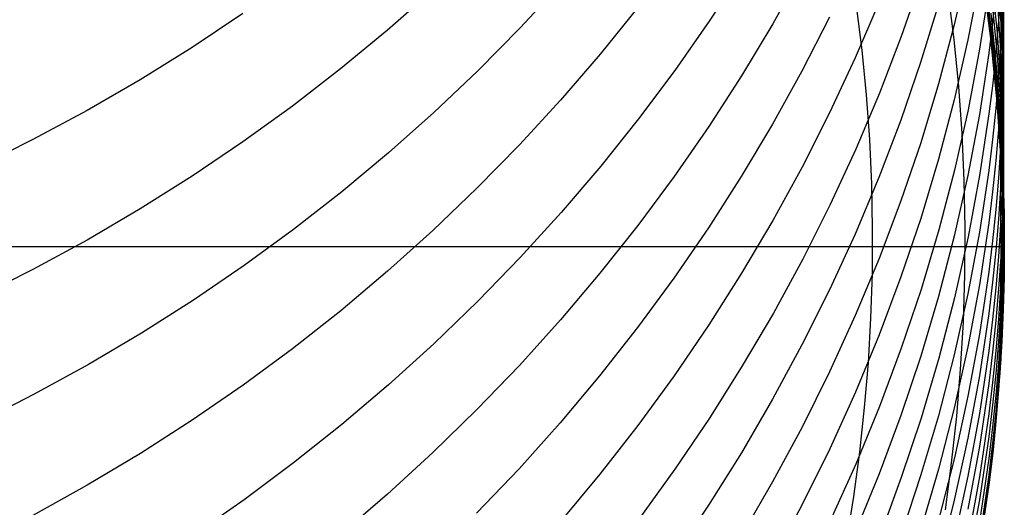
# Model space of a CAD drawing. Extents: x -383 to 1849, y -1185 to -529.
# Tile 704 of 870: x 1839.48 to 1847, y -1107.01 to -1103.28. Entities that reach past the tile are written whole.
import ezdxf

# ---------------------------------------------------------------- set-up
doc = ezdxf.new("R2010")
doc.units = 0
doc.layers.add('PREDEFINITO', color=7, linetype='CONTINUOUS')

msp = doc.modelspace()

# ---------------------------------------------------------------- linework, layer by layer
at = {"layer": 'PREDEFINITO'}
for p, q in [((1846.9778, -1102.8122, 592.237), (1846.9929, -1103.2929, 592.3176)), ((1844.9984, -1102.9104, 616.8365), (1844.7477, -1103.2948, 617.0131)), ((1845.4561, -1102.9145, 614.7744), (1845.232, -1103.3163, 614.9488)), ((1846.722, -1102.8672, 604.9451), (1846.6178, -1103.3225, 605.0886)), ((1846.8316, -1102.871, 580.116), (1846.8966, -1103.3556, 580.1282)), ((1846.8975, -1102.9006, 585.3183), (1846.9459, -1103.3851, 585.3574)), ((1846.9467, -1102.9157, 588.7854), (1846.9786, -1103.399, 588.8444)), ((1843.6177, -1103.0092, 621.136), (1843.3049, -1103.3463, 621.309)), ((1846.3641, -1102.9733, 608.8175), (1846.2132, -1103.4111, 608.9758)), ((1846.8101, -1102.9765, 603.0993), (1846.7223, -1103.4373, 603.2343)), ((1846.898, -1103.4282, 575.0492), (1846.8331, -1102.945, 575.0845)), ((1846.8331, -1102.947, 578.2085), (1846.898, -1103.4315, 578.2075)), ((1842.6375, -1103.0593, 623.3593), (1842.2906, -1103.3649, 623.5249)), ((1846.6176, -1103.4363, -0.0191), (1846.573, -1103.0795, -0.0191)), ((1846.8821, -1103.043, 601.2608), (1846.8113, -1103.5086, 601.3869)), ((1846.9223, -1103.55, 575.188), (1846.8626, -1103.066, 575.188)), ((1846.9223, -1103.55, 0.688), (1846.8626, -1103.066, 0.688)), ((1846.8626, -1103.066, 287.438), (1846.9223, -1103.55, 287.438)), ((1846.8981, -1103.0712, 583.5932), (1846.9465, -1103.5562, 583.6237)), ((1846.9353, -1103.0703, 599.4304), (1846.9104, -1103.3055, 599.4891)), ((1846.9727, -1103.058, 597.6103), (1846.9565, -1103.2949, 597.6645)), ((1846.9727, -1103.058, 597.6103), (1846.9721, -1103.8823, 594.1852)), ((1846.0438, -1103.1492, 610.8464), (1845.8624, -1103.5749, 611.0106)), ((1846.9471, -1103.1587, 587.1028), (1846.9789, -1103.6432, 587.1518)), ((1846.9784, -1103.1205, 590.5393), (1846.9935, -1103.6029, 590.6093)), ((1841.1877, -1103.2374, 625.7113), (1840.8003, -1103.4962, 625.8599)), ((1844.2028, -1103.1898, 619.0751), (1843.9135, -1103.5482, 619.2494)), ((1845.915, -1103.5172, -0.312), (1845.8725, -1103.1784, -0.312)), ((1846.4973, -1103.1652, 606.9498), (1846.3612, -1103.6106, 607.1006)), ((1846.8966, -1103.2344, 581.871), (1846.9452, -1103.72, 581.8931)), ((1846.9946, -1103.1645, 594.0491), (1846.9914, -1103.4039, 594.0944)), ((1844.7477, -1103.2948, 617.0131), (1844.484, -1103.6718, 617.1866)), ((1845.6648, -1103.2658, 612.8929), (1845.4545, -1103.6772, 613.0616)), ((1846.9104, -1103.3055, 599.4891), (1846.8812, -1103.5404, 599.5477)), ((1846.9565, -1103.2949, 597.6645), (1846.936, -1103.5315, 597.7187)), ((1846.9841, -1103.2469, 595.8494), (1846.9722, -1103.4851, 595.8992)), ((1846.9929, -1103.2929, 592.3176), (1846.9941, -1103.5333, 592.3581)), ((1842.2906, -1103.3649, 623.5249), (1841.9332, -1103.6601, 623.6853)), ((1843.3049, -1103.3463, 621.309), (1842.9806, -1103.6742, 621.4775)), ((1845.232, -1103.3163, 614.9488), (1844.9942, -1103.7117, 615.1207)), ((1846.6178, -1103.3225, 605.0886), (1846.4976, -1103.7746, 605.2315)), ((1846.8966, -1103.3556, 580.1282), (1846.9452, -1103.8415, 580.1406)), ((1846.9459, -1103.3851, 585.3574), (1846.9778, -1103.8705, 585.3969)), ((1846.2132, -1103.4111, 608.9758), (1846.0471, -1103.8444, 609.1328)), ((1846.6527, -1103.7942, -0.0191), (1846.6176, -1103.4363, -0.0191)), ((1846.7223, -1103.4373, 603.2343), (1846.6182, -1103.8953, 603.3688)), ((1846.9465, -1103.9128, 575.0141), (1846.898, -1103.4282, 575.0492)), ((1846.898, -1103.4315, 578.2075), (1846.9465, -1103.9175, 578.2068)), ((1846.9786, -1103.399, 588.8444), (1846.9936, -1103.8828, 588.9037)), ((1846.9914, -1103.4039, 594.0944), (1846.9839, -1103.6432, 594.1398)), ((1840.8003, -1103.4962, 625.8599), (1840.4034, -1103.743, 626.0023)), ((1845.9484, -1103.8571, -0.312), (1845.915, -1103.5172, -0.312)), ((1846.8113, -1103.5086, 601.3869), (1846.7239, -1103.9719, 601.5127)), ((1846.936, -1103.5315, 597.7187), (1846.9112, -1103.7678, 597.7728)), ((1846.9722, -1103.4851, 595.8992), (1846.9559, -1103.723, 595.9491)), ((1846.9941, -1103.5333, 592.3581), (1846.991, -1103.7735, 592.3985)), ((1843.9135, -1103.5482, 619.2494), (1843.6122, -1103.8981, 619.4199)), ((1845.8624, -1103.5749, 611.0106), (1845.6664, -1103.9953, 611.173)), ((1846.3612, -1103.6106, 607.1006), (1846.2098, -1104.0519, 607.2504)), ((1846.8812, -1103.5404, 599.5477), (1846.8102, -1104.0085, 599.6648)), ((1846.9653, -1104.0354, 575.188), (1846.9223, -1103.55, 575.188)), ((1846.9653, -1104.0354, 0.688), (1846.9223, -1103.55, 0.688)), ((1846.9223, -1103.55, 287.438), (1846.9653, -1104.0354, 287.438)), ((1846.9465, -1103.5562, 583.6237), (1846.9783, -1104.0421, 583.6547)), ((1846.9935, -1103.6029, 590.6093), (1846.9946, -1103.844, 590.6445)), ((1841.9332, -1103.6601, 623.6853), (1841.5654, -1103.9445, 623.8403)), ((1842.9806, -1103.6742, 621.4775), (1842.6451, -1103.9925, 621.6415)), ((1844.484, -1103.6718, 617.1866), (1844.2076, -1104.0412, 617.3569)), ((1845.4545, -1103.6772, 613.0616), (1845.2302, -1104.0825, 613.2281)), ((1846.9839, -1103.6432, 594.1398), (1846.9721, -1103.8823, 594.1852)), ((1846.9789, -1103.6432, 587.1518), (1846.9938, -1104.1281, 587.201)), ((1840.4034, -1103.743, 626.0023), (1839.9974, -1103.9777, 626.1381)), ((1844.9942, -1103.7117, 615.1207), (1844.7431, -1104.1001, 615.2899)), ((1846.9559, -1103.723, 595.9491), (1846.9352, -1103.9607, 595.9989)), ((1846.9452, -1103.72, 581.8931), (1846.9773, -1104.2065, 581.9155)), ((1846.4976, -1103.7746, 605.2315), (1846.3616, -1104.223, 605.3735)), ((1846.6783, -1104.1531, -0.0191), (1846.6527, -1103.7942, -0.0191)), ((1846.9112, -1103.7678, 597.7728), (1846.8821, -1104.0036, 597.827)), ((1846.991, -1103.7735, 592.3985), (1846.9835, -1104.0136, 592.4391)), ((1843.6122, -1103.8981, 619.4199), (1843.299, -1104.2391, 619.5864)), ((1846.0471, -1103.8444, 609.1328), (1845.8661, -1104.2727, 609.2883)), ((1845.9728, -1104.1977, -0.312), (1845.9484, -1103.8571, -0.312)), ((1846.6182, -1103.8953, 603.3688), (1846.498, -1104.3501, 603.5026)), ((1846.9452, -1103.8415, 580.1406), (1846.9773, -1104.3283, 580.1534)), ((1846.9785, -1104.3984, 574.9791), (1846.9465, -1103.9128, 575.0141)), ((1846.9721, -1103.8823, 594.1852), (1846.9558, -1104.1212, 594.2306)), ((1846.9721, -1103.8823, 594.1852), (1846.9717, -1104.2535, 592.4796)), ((1846.9778, -1103.8705, 585.3969), (1846.9929, -1104.3563, 585.4367)), ((1846.9946, -1103.844, 590.6445), (1846.9914, -1104.0852, 590.6797)), ((1846.9936, -1103.8828, 588.9037), (1846.9947, -1104.1247, 588.9335)), ((1839.9974, -1103.9777, 626.1381), (1839.5827, -1104.1996, 626.2672)), ((1841.5654, -1103.9445, 623.8403), (1841.1876, -1104.2178, 623.9896)), ((1846.7239, -1103.9719, 601.5127), (1846.6201, -1104.4323, 601.638)), ((1846.9352, -1103.9607, 595.9989), (1846.9102, -1104.1979, 596.0487)), ((1846.9465, -1103.9175, 578.2068), (1846.9785, -1104.4044, 578.2063)), ((1842.6451, -1103.9925, 621.6415), (1842.2986, -1104.3008, 621.8008)), ((1844.2076, -1104.0412, 617.3569), (1843.9187, -1104.4024, 617.5238)), ((1845.6664, -1103.9953, 611.173), (1845.4562, -1104.4099, 611.3336)), ((1846.2098, -1104.0519, 607.2504), (1846.0431, -1104.4887, 607.3989)), ((1846.8102, -1104.0085, 599.6648), (1846.7224, -1104.4742, 599.7816)), ((1846.8821, -1104.0036, 597.827), (1846.8113, -1104.4737, 597.9352)), ((1846.9804, -1104.2785, 575.188), (1846.9653, -1104.0354, 575.188)), ((1846.9804, -1104.2785, 0.688), (1846.9653, -1104.0354, 0.688)), ((1846.9653, -1104.0354, 287.438), (1846.9804, -1104.2785, 287.438)), ((1846.9835, -1104.0136, 592.4391), (1846.9717, -1104.2535, 592.4796)), ((1846.9783, -1104.0421, 583.6547), (1846.9933, -1104.5285, 583.6859)), ((1844.7431, -1104.1001, 615.2899), (1844.4789, -1104.4811, 615.4563)), ((1845.2302, -1104.0825, 613.2281), (1844.9923, -1104.4812, 613.3922)), ((1846.9558, -1104.1212, 594.2306), (1846.9352, -1104.3597, 594.276)), ((1846.9914, -1104.0852, 590.6797), (1846.9839, -1104.3261, 590.7149)), ((1846.9947, -1104.1247, 588.9335), (1846.9915, -1104.3665, 588.9633)), ((1846.9938, -1104.1281, 587.201), (1846.9949, -1104.3706, 587.2257)), ((1839.5827, -1104.1996, 626.2672), (1839.3721, -1104.3057, 626.3291)), ((1845.9883, -1104.5389, -0.312), (1845.9728, -1104.1977, -0.312)), ((1846.6944, -1104.5127, -0.0191), (1846.6783, -1104.1531, -0.0191)), ((1846.9102, -1104.1979, 596.0487), (1846.8809, -1104.4348, 596.0985)), ((1846.9773, -1104.2065, 581.9155), (1846.9925, -1104.6934, 581.9382)), ((1841.1876, -1104.2178, 623.9896), (1840.8002, -1104.4794, 624.1331)), ((1843.299, -1104.2391, 619.5864), (1842.9743, -1104.5708, 619.7488)), ((1845.8661, -1104.2727, 609.2883), (1845.6706, -1104.6957, 609.4422)), ((1846.3616, -1104.223, 605.3735), (1846.2101, -1104.6673, 605.5145)), ((1846.9717, -1104.2535, 592.4796), (1846.9556, -1104.4931, 592.5203)), ((1846.9717, -1104.2535, 592.4796), (1846.9721, -1104.5669, 590.7502)), ((1846.9913, -1104.5218, 575.188), (1846.9804, -1104.2785, 575.188)), ((1846.9913, -1104.5218, 0.688), (1846.9804, -1104.2785, 0.688)), ((1846.9804, -1104.2785, 287.438), (1846.9913, -1104.5218, 287.438)), ((1842.2986, -1104.3008, 621.8008), (1841.9415, -1104.5986, 621.955)), ((1846.498, -1104.3501, 603.5026), (1846.3621, -1104.8013, 603.6356)), ((1846.9352, -1104.3597, 594.276), (1846.9102, -1104.5978, 594.3214)), ((1846.9839, -1104.3261, 590.7149), (1846.9721, -1104.5669, 590.7502)), ((1846.9773, -1104.3283, 580.1534), (1846.9926, -1104.8156, 580.1665)), ((1846.9929, -1104.3563, 585.4367), (1846.9941, -1104.5992, 585.4567)), ((1843.9187, -1104.4024, 617.5238), (1843.6177, -1104.755, 617.6871)), ((1845.4562, -1104.4099, 611.3336), (1845.2321, -1104.8184, 611.492)), ((1846.6201, -1104.4323, 601.638), (1846.5003, -1104.8895, 601.7627)), ((1846.8809, -1104.4348, 596.0985), (1846.8097, -1104.9069, 596.198)), ((1846.9937, -1104.8845, 574.9445), (1846.9785, -1104.3984, 574.9791)), ((1846.9785, -1104.4044, 578.2063), (1846.9937, -1104.8918, 578.2061)), ((1846.9915, -1104.3665, 588.9633), (1846.984, -1104.6083, 588.9932)), ((1846.9949, -1104.3706, 587.2257), (1846.9917, -1104.6131, 587.2505)), ((1840.8002, -1104.4794, 624.1331), (1840.4033, -1104.7291, 624.2706)), ((1844.4789, -1104.4811, 615.4563), (1844.2021, -1104.8544, 615.6195)), ((1844.9923, -1104.4812, 613.3922), (1844.7411, -1104.8729, 613.5538)), ((1846.0431, -1104.4887, 607.3989), (1845.8617, -1104.9205, 607.5461)), ((1846.7224, -1104.4742, 599.7816), (1846.6183, -1104.9372, 599.898)), ((1846.7012, -1104.8727, -0.0191), (1846.6944, -1104.5127, -0.0191)), ((1846.8113, -1104.4737, 597.9352), (1846.7238, -1104.9415, 598.0431)), ((1846.9556, -1104.4931, 592.5203), (1846.935, -1104.7324, 592.5609)), ((1842.9743, -1104.5708, 619.7488), (1842.6384, -1104.8927, 619.9068)), ((1845.9949, -1104.8804, -0.312), (1845.9883, -1104.5389, -0.312)), ((1846.9721, -1104.5669, 590.7502), (1846.9558, -1104.8075, 590.7855)), ((1846.9721, -1104.5669, 590.7502), (1846.9723, -1105.0974, 587.3003)), ((1846.9978, -1104.7652, 575.188), (1846.9913, -1104.5218, 575.188)), ((1846.9978, -1104.7652, 0.688), (1846.9913, -1104.5218, 0.688)), ((1846.9913, -1104.5218, 287.438), (1846.9978, -1104.7652, 287.438)), ((1846.9933, -1104.5285, 583.6859), (1846.9945, -1104.7717, 583.7016)), ((1841.9415, -1104.5986, 621.955), (1841.5742, -1104.8856, 622.1041)), ((1846.9102, -1104.5978, 594.3214), (1846.881, -1104.8356, 594.3669)), ((1846.984, -1104.6083, 588.9932), (1846.9721, -1104.8498, 589.0231)), ((1846.9917, -1104.6131, 587.2505), (1846.9842, -1104.8553, 587.2754)), ((1846.9941, -1104.5992, 585.4567), (1846.991, -1104.842, 585.4768)), ((1840.4033, -1104.7291, 624.2706), (1839.9974, -1104.9664, 624.4017)), ((1845.6706, -1104.6957, 609.4422), (1845.4609, -1105.1128, 609.5942)), ((1846.2101, -1104.6673, 605.5145), (1846.0435, -1105.1071, 605.6543)), ((1846.935, -1104.7324, 592.5609), (1846.9102, -1104.9713, 592.6015)), ((1846.9925, -1104.6934, 581.9382), (1846.9938, -1104.9368, 581.9496)), ((1843.6177, -1104.755, 617.6871), (1843.3049, -1105.0987, 617.8466)), ((1846.3621, -1104.8013, 603.6356), (1846.2107, -1105.2483, 603.7677)), ((1846.9558, -1104.8075, 590.7855), (1846.9352, -1105.0477, 590.8209)), ((1846.9945, -1104.7717, 583.7016), (1846.9913, -1105.0148, 583.7174)), ((1846.9926, -1104.8156, 580.1665), (1846.9938, -1105.0592, 580.1731)), ((1847, -1105.0087, 575.188), (1846.9978, -1104.7652, 575.188)), ((1847, -1105.0087, 0.688), (1846.9978, -1104.7652, 0.688)), ((1846.9978, -1104.7652, 287.438), (1847, -1105.0087, 287.438)), ((1841.5742, -1104.8856, 622.1041), (1841.1968, -1105.1613, 622.2478)), ((1844.2021, -1104.8544, 615.6195), (1843.9128, -1105.2194, 615.7795)), ((1844.7411, -1104.8729, 613.5538), (1844.4769, -1105.2572, 613.7126)), ((1845.2321, -1104.8184, 611.492), (1844.9943, -1105.2202, 611.6482)), ((1845.9926, -1105.222, -0.312), (1845.9949, -1104.8804, -0.312)), ((1846.5003, -1104.8895, 601.7627), (1846.3648, -1105.343, 601.8866)), ((1846.6988, -1105.2329, -0.0191), (1846.7012, -1104.8727, -0.0191)), ((1846.881, -1104.8356, 594.3669), (1846.8099, -1105.3095, 594.4577)), ((1846.9721, -1104.8498, 589.0231), (1846.9559, -1105.091, 589.0531)), ((1846.9842, -1104.8553, 587.2754), (1846.9723, -1105.0974, 587.3003)), ((1846.991, -1104.842, 585.4768), (1846.9835, -1105.0847, 585.4969)), ((1846.995, -1105.1276, 574.9273), (1846.9937, -1104.8845, 574.9445)), ((1842.6384, -1104.8927, 619.9068), (1842.2916, -1105.2045, 620.0601)), ((1845.8617, -1104.9205, 607.5461), (1845.6656, -1105.347, 607.6917)), ((1846.6183, -1104.9372, 599.898), (1846.4982, -1105.3969, 600.0139)), ((1846.7238, -1104.9415, 598.0431), (1846.62, -1105.4064, 598.1507)), ((1846.8097, -1104.9069, 596.198), (1846.7218, -1105.3767, 596.2973)), ((1846.9938, -1104.9368, 581.9496), (1846.9908, -1105.1802, 581.9611)), ((1846.9937, -1104.8918, 578.2061), (1846.9949, -1105.1355, 578.2061)), ((1816.9994, -1105.0159, 575.188), (1847, -1105.0159, 575.188)), ((1818.0044, -1105.0159, -0.312), (1845.995, -1105.0159, -0.312)), ((1839.9974, -1104.9664, 624.4017), (1839.5827, -1105.1908, 624.5264)), ((1846.9102, -1104.9713, 592.6015), (1846.8811, -1105.2098, 592.6421)), ((1846.9913, -1105.0148, 583.7174), (1846.9837, -1105.2578, 583.7333)), ((1846.9978, -1105.2521, 575.188), (1847, -1105.0087, 575.188)), ((1846.9978, -1105.2521, 0.688), (1847, -1105.0087, 0.688)), ((1847, -1105.0087, 287.438), (1846.9978, -1105.2521, 287.438)), ((1847, -1105.0087, 575.188), (1847, -1105.0087, 0.688)), ((1843.3049, -1105.0987, 617.8466), (1842.9806, -1105.433, 618.0022)), ((1845.4609, -1105.1128, 609.5942), (1845.2372, -1105.5237, 609.7443)), ((1846.0435, -1105.1071, 605.6543), (1845.862, -1105.5419, 605.7928)), ((1846.9352, -1105.0477, 590.8209), (1846.9103, -1105.2875, 590.8562)), ((1846.9559, -1105.091, 589.0531), (1846.9352, -1105.332, 589.0831)), ((1846.9723, -1105.0974, 587.3003), (1846.956, -1105.3393, 587.3252)), ((1846.9835, -1105.0847, 585.4969), (1846.9717, -1105.3272, 585.5171)), ((1846.9723, -1105.0974, 587.3003), (1846.9717, -1105.3272, 585.5171)), ((1846.9938, -1105.0592, 580.1731), (1846.9908, -1105.3028, 580.1799)), ((1839.5827, -1105.1908, 624.5264), (1839.3721, -1105.2981, 624.5862)), ((1841.1968, -1105.1613, 622.2478), (1840.8097, -1105.4253, 622.3859)), ((1846.9908, -1105.1802, 581.9611), (1846.9834, -1105.4234, 581.9727)), ((1846.9919, -1105.3706, 574.9101), (1846.995, -1105.1276, 574.9273)), ((1846.9949, -1105.1355, 578.2061), (1846.9919, -1105.3792, 578.2062)), ((1842.2916, -1105.2045, 620.0601), (1841.9341, -1105.5058, 620.2088)), ((1843.9128, -1105.2194, 615.7795), (1843.6114, -1105.5758, 615.9361)), ((1844.4769, -1105.2572, 613.7126), (1844.1999, -1105.6337, 613.8685)), ((1844.9943, -1105.2202, 611.6482), (1844.7432, -1105.6149, 611.8019)), ((1845.9817, -1105.5636, -0.312), (1845.9926, -1105.222, -0.312)), ((1846.2107, -1105.2483, 603.7677), (1846.0441, -1105.6907, 603.8988)), ((1846.6872, -1105.593, -0.0191), (1846.6988, -1105.2329, -0.0191)), ((1846.8811, -1105.2098, 592.6421), (1846.8102, -1105.6851, 592.7233)), ((1846.9837, -1105.2578, 583.7333), (1846.9718, -1105.5006, 583.7492)), ((1846.9913, -1105.4956, 575.188), (1846.9978, -1105.2521, 575.188)), ((1846.9913, -1105.4956, 0.688), (1846.9978, -1105.2521, 0.688)), ((1846.9978, -1105.2521, 287.438), (1846.9913, -1105.4956, 287.438)), ((1846.8099, -1105.3095, 594.4577), (1846.7221, -1105.7811, 594.5483)), ((1846.9103, -1105.2875, 590.8562), (1846.8811, -1105.5269, 590.8916)), ((1846.9352, -1105.332, 589.0831), (1846.9103, -1105.5726, 589.1132)), ((1846.956, -1105.3393, 587.3252), (1846.9354, -1105.5808, 587.3502)), ((1846.9717, -1105.3272, 585.5171), (1846.9556, -1105.5693, 585.5373)), ((1846.9717, -1105.3272, 585.5171), (1846.9717, -1105.6664, 581.9844)), ((1846.9908, -1105.3028, 580.1799), (1846.9834, -1105.5462, 580.1866)), ((1845.6656, -1105.347, 607.6917), (1845.4554, -1105.7676, 607.8356)), ((1846.3648, -1105.343, 601.8866), (1846.2138, -1105.7923, 602.0098)), ((1846.4982, -1105.3969, 600.0139), (1846.3623, -1105.8529, 600.1291)), ((1846.62, -1105.4064, 598.1507), (1846.5002, -1105.8681, 598.2578)), ((1846.7218, -1105.3767, 596.2973), (1846.6175, -1105.8437, 596.3963)), ((1846.9845, -1105.6135, 574.8931), (1846.9919, -1105.3706, 574.9101)), ((1846.9919, -1105.3792, 578.2062), (1846.9845, -1105.6227, 578.2063)), ((1840.8097, -1105.4253, 622.3859), (1840.4132, -1105.6773, 622.5182)), ((1842.9806, -1105.433, 618.0022), (1842.645, -1105.7575, 618.1535)), ((1846.9834, -1105.4234, 581.9727), (1846.9717, -1105.6664, 581.9844)), ((1841.9341, -1105.5058, 620.2088), (1841.5664, -1105.796, 620.3524)), ((1845.2372, -1105.5237, 609.7443), (1844.9999, -1105.9279, 609.8922)), ((1845.862, -1105.5419, 605.7928), (1845.666, -1105.9713, 605.93)), ((1845.962, -1105.9048, -0.312), (1845.9817, -1105.5636, -0.312)), ((1846.8811, -1105.5269, 590.8916), (1846.81, -1106.0043, 590.9624)), ((1846.9718, -1105.5006, 583.7492), (1846.9556, -1105.7432, 583.7652)), ((1846.9834, -1105.5462, 580.1866), (1846.9717, -1105.7894, 580.1935)), ((1846.9804, -1105.7389, 575.188), (1846.9913, -1105.4956, 575.188)), ((1846.9804, -1105.7389, 0.688), (1846.9913, -1105.4956, 0.688)), ((1846.9913, -1105.4956, 287.438), (1846.9804, -1105.7389, 287.438)), ((1843.6114, -1105.5758, 615.9361), (1843.2982, -1105.9232, 616.089)), ((1844.1999, -1105.6337, 613.8685), (1843.9106, -1106.0019, 614.0213)), ((1844.7432, -1105.6149, 611.8019), (1844.4791, -1106.0023, 611.9531)), ((1846.6664, -1105.9527, -0.0191), (1846.6872, -1105.593, -0.0191)), ((1846.9103, -1105.5726, 589.1132), (1846.8811, -1105.8128, 589.1432)), ((1846.9354, -1105.5808, 587.3502), (1846.9104, -1105.822, 587.3753)), ((1846.9556, -1105.5693, 585.5373), (1846.935, -1105.8112, 585.5576)), ((1846.9845, -1105.6227, 578.2063), (1846.9727, -1105.866, 578.2066)), ((1846.9728, -1105.8562, 574.8761), (1846.9845, -1105.6135, 574.8931)), ((1840.4132, -1105.6773, 622.5182), (1840.0076, -1105.9169, 622.6445)), ((1846.0441, -1105.6907, 603.8988), (1845.8627, -1106.1281, 604.0286)), ((1846.8102, -1105.6851, 592.7233), (1846.7227, -1106.1581, 592.8044)), ((1846.9717, -1105.6664, 581.9844), (1846.9556, -1105.9092, 581.9961)), ((1846.9717, -1105.6664, 581.9844), (1846.9717, -1105.7894, 580.1935)), ((1842.645, -1105.7575, 618.1535), (1842.2986, -1106.0718, 618.3005)), ((1845.4554, -1105.7676, 607.8356), (1845.2312, -1106.182, 607.9776)), ((1846.2138, -1105.7923, 602.0098), (1846.0476, -1106.2371, 602.1319)), ((1846.7221, -1105.7811, 594.5483), (1846.618, -1106.2498, 594.6386)), ((1846.9556, -1105.7432, 583.7652), (1846.9349, -1105.9854, 583.7812)), ((1846.9717, -1105.7894, 580.1935), (1846.9556, -1106.0323, 580.2004)), ((1846.9653, -1105.9821, 575.188), (1846.9804, -1105.7389, 575.188)), ((1846.9653, -1105.9821, 0.688), (1846.9804, -1105.7389, 0.688)), ((1846.9804, -1105.7389, 287.438), (1846.9653, -1105.9821, 287.438)), ((1846.9717, -1105.7894, 580.1935), (1846.9727, -1105.866, 578.2066)), ((1841.5664, -1105.796, 620.3524), (1841.1887, -1106.0749, 620.4908)), ((1846.3623, -1105.8529, 600.1291), (1846.2109, -1106.3047, 600.2436)), ((1846.5002, -1105.8681, 598.2578), (1846.3646, -1106.326, 598.3643)), ((1846.6175, -1105.8437, 596.3963), (1846.4972, -1106.3074, 596.4949)), ((1846.8811, -1105.8128, 589.1432), (1846.8099, -1106.2916, 589.2034)), ((1846.9104, -1105.822, 587.3753), (1846.8812, -1106.0627, 587.4003)), ((1846.935, -1105.8112, 585.5576), (1846.9102, -1106.0527, 585.5779)), ((1846.9727, -1105.866, 578.2066), (1846.9566, -1106.1091, 578.2069)), ((1846.9567, -1106.0987, 574.8592), (1846.9728, -1105.8562, 574.8761)), ((1846.9727, -1105.866, 578.2066), (1846.9728, -1105.8901, 576.8812)), ((1846.9728, -1105.884, 575.9929), (1846.9728, -1105.8562, 574.8761)), ((1840.0076, -1105.9169, 622.6445), (1839.5932, -1106.1435, 622.7646)), ((1843.2982, -1105.9232, 616.089), (1842.9735, -1106.261, 616.2382)), ((1844.9999, -1105.9279, 609.8922), (1844.7493, -1106.325, 610.0378)), ((1845.9337, -1106.2455, -0.312), (1845.962, -1105.9048, -0.312)), ((1846.9556, -1105.9092, 581.9961), (1846.9351, -1106.1516, 582.0078)), ((1846.9728, -1105.8901, 576.8812), (1846.9728, -1105.884, 575.9929)), ((1843.9106, -1106.0019, 614.0213), (1843.6091, -1106.3615, 614.1709)), ((1844.4791, -1106.0023, 611.9531), (1844.2022, -1106.3817, 612.1015)), ((1845.666, -1105.9713, 605.93), (1845.4557, -1106.3948, 606.0655)), ((1846.6367, -1106.3118, -0.0191), (1846.6664, -1105.9527, -0.0191)), ((1846.81, -1106.0043, 590.9624), (1846.7222, -1106.4792, 591.0331)), ((1846.9349, -1105.9854, 583.7812), (1846.91, -1106.2273, 583.7973)), ((1846.9223, -1106.4676, 575.188), (1846.9653, -1105.9821, 575.188)), ((1846.9223, -1106.4676, 0.688), (1846.9653, -1105.9821, 0.688)), ((1846.9653, -1105.9821, 287.438), (1846.9223, -1106.4676, 287.438)), ((1841.1887, -1106.0749, 620.4908), (1840.8012, -1106.342, 620.6239)), ((1842.2986, -1106.0718, 618.3005), (1841.9415, -1106.3754, 618.4429)), ((1846.8812, -1106.0627, 587.4003), (1846.81, -1106.5427, 587.4505)), ((1846.9102, -1106.0527, 585.5779), (1846.8811, -1106.2937, 585.5983)), ((1846.9556, -1106.0323, 580.2004), (1846.9352, -1106.2749, 580.2074)), ((1839.5932, -1106.1435, 622.7646), (1839.3828, -1106.2519, 622.8223)), ((1845.8627, -1106.1281, 604.0286), (1845.6668, -1106.5601, 604.1572)), ((1846.7227, -1106.1581, 592.8044), (1846.6189, -1106.6281, 592.8853)), ((1846.9351, -1106.1516, 582.0078), (1846.9104, -1106.3936, 582.0196)), ((1846.9566, -1106.1091, 578.2069), (1846.9361, -1106.3518, 578.2073)), ((1846.9362, -1106.3408, 574.8424), (1846.9567, -1106.0987, 574.8592)), ((1845.2312, -1106.182, 607.9776), (1844.9934, -1106.5897, 608.1177)), ((1846.0476, -1106.2371, 602.1319), (1845.8666, -1106.6768, 602.253)), ((1846.91, -1106.2273, 583.7973), (1846.8807, -1106.4688, 583.8134)), ((1842.9735, -1106.261, 616.2382), (1842.6375, -1106.589, 616.3833)), ((1845.8969, -1106.5854, -0.312), (1845.9337, -1106.2455, -0.312)), ((1846.2109, -1106.3047, 600.2436), (1846.0444, -1106.7519, 600.3572)), ((1846.4972, -1106.3074, 596.4949), (1846.3611, -1106.7673, 596.593)), ((1846.618, -1106.2498, 594.6386), (1846.4977, -1106.7152, 594.7287)), ((1846.5979, -1106.6701, -0.0191), (1846.6367, -1106.3118, -0.0191)), ((1846.8099, -1106.2916, 589.2034), (1846.7221, -1106.7681, 589.2635)), ((1846.8811, -1106.2937, 585.5983), (1846.8102, -1106.7742, 585.6391)), ((1846.9352, -1106.2749, 580.2074), (1846.9105, -1106.5172, 580.2144)), ((1840.8012, -1106.342, 620.6239), (1840.4044, -1106.5968, 620.7514)), ((1841.9415, -1106.3754, 618.4429), (1841.5741, -1106.6681, 618.5806)), ((1843.6091, -1106.3615, 614.1709), (1843.2958, -1106.7119, 614.317)), ((1844.2022, -1106.3817, 612.1015), (1843.9129, -1106.7527, 612.247)), ((1844.7493, -1106.325, 610.0378), (1844.4856, -1106.7146, 610.181)), ((1846.3646, -1106.326, 598.3643), (1846.2136, -1106.7797, 598.4702)), ((1846.9104, -1106.3936, 582.0196), (1846.8813, -1106.6353, 582.0315)), ((1846.9361, -1106.3518, 578.2073), (1846.9113, -1106.5942, 578.2077)), ((1846.9114, -1106.5826, 574.8257), (1846.9362, -1106.3408, 574.8424)), ((1845.4557, -1106.3948, 606.0655), (1845.2315, -1106.812, 606.1994)), ((1846.8807, -1106.4688, 583.8134), (1846.8096, -1106.9502, 583.8458)), ((1846.8626, -1106.9518, 575.188), (1846.9223, -1106.4676, 575.188)), ((1846.8626, -1106.9518, 0.688), (1846.9223, -1106.4676, 0.688)), ((1846.9223, -1106.4676, 287.438), (1846.8626, -1106.9518, 287.438)), ((1846.7222, -1106.4792, 591.0331), (1846.6181, -1106.9513, 591.1036)), ((1846.81, -1106.5427, 587.4505), (1846.7222, -1107.0202, 587.5007)), ((1846.9105, -1106.5172, 580.2144), (1846.8814, -1106.7589, 580.2215)), ((1840.4044, -1106.5968, 620.7514), (1839.9985, -1106.839, 620.873)), ((1842.6375, -1106.589, 616.3833), (1842.2907, -1106.9067, 616.5243)), ((1844.9934, -1106.5897, 608.1177), (1844.7422, -1106.9902, 608.2556)), ((1845.6668, -1106.5601, 604.1572), (1845.4566, -1106.9862, 604.2842)), ((1845.8515, -1106.9244, -0.312), (1845.8969, -1106.5854, -0.312)), ((1846.9113, -1106.5942, 578.2077), (1846.8823, -1106.8362, 578.2082)), ((1846.8824, -1106.824, 574.8091), (1846.9114, -1106.5826, 574.8257)), ((1841.5741, -1106.6681, 618.5806), (1841.1968, -1106.9492, 618.7133)), ((1845.8666, -1106.6768, 602.253), (1845.6711, -1107.1111, 602.3729)), ((1846.6189, -1106.6281, 592.8853), (1846.499, -1107.0948, 592.9659)), ((1846.5502, -1107.0272, -0.0191), (1846.5979, -1106.6701, -0.0191)), ((1846.8813, -1106.6353, 582.0315), (1846.8106, -1107.1169, 582.0554)), ((1843.2958, -1106.7119, 614.317), (1842.9711, -1107.0528, 614.4595)), ((1843.9129, -1106.7527, 612.247), (1843.6115, -1107.115, 612.3894)), ((1844.4856, -1106.7146, 610.181), (1844.2092, -1107.0963, 610.3216)), ((1846.0444, -1106.7519, 600.3572), (1845.863, -1107.1941, 600.4698)), ((1846.3611, -1106.7673, 596.593), (1846.2096, -1107.2231, 596.6905)), ((1846.4977, -1106.7152, 594.7287), (1846.3618, -1107.1769, 594.8182)), ((1846.7221, -1106.7681, 589.2635), (1846.6179, -1107.2417, 589.3236)), ((1846.8814, -1106.7589, 580.2215), (1846.8107, -1107.241, 580.2359)), ((1839.9985, -1106.839, 620.873), (1839.5838, -1107.0682, 620.9887)), ((1845.2315, -1106.812, 606.1994), (1844.9937, -1107.2225, 606.3313)), ((1846.2136, -1106.7797, 598.4702), (1846.0474, -1107.2288, 598.5752)), ((1846.8102, -1106.7742, 585.6391), (1846.7226, -1107.2523, 585.68)), ((1846.8823, -1106.8362, 578.2082), (1846.8115, -1107.3187, 578.2095)), ((1846.8116, -1107.3053, 574.7762), (1846.8824, -1106.824, 574.8091)), ((1842.2907, -1106.9067, 616.5243), (1841.9333, -1107.2136, 616.6609)), ((1841.1968, -1106.9492, 618.7133), (1840.8097, -1107.2185, 618.8409)), ((1844.7422, -1106.9902, 608.2556), (1844.4781, -1107.3832, 608.3913)), ((1845.4566, -1106.9862, 604.2842), (1845.2325, -1107.406, 604.4097)), ((1845.7978, -1107.2621, -0.312), (1845.8515, -1106.9244, -0.312)), ((1846.6181, -1106.9513, 591.1036), (1846.4979, -1107.4201, 591.174)), ((1846.8096, -1106.9502, 583.8458), (1846.7217, -1107.4292, 583.8783)), ((1846.7864, -1107.434, 575.188), (1846.8626, -1106.9518, 575.188)), ((1846.7864, -1107.434, 0.688), (1846.8626, -1106.9518, 0.688)), ((1846.8626, -1106.9518, 287.438), (1846.7864, -1107.434, 287.438))]:
    msp.add_line(p, q, dxfattribs=at)

doc.saveas('drawing.dxf')
